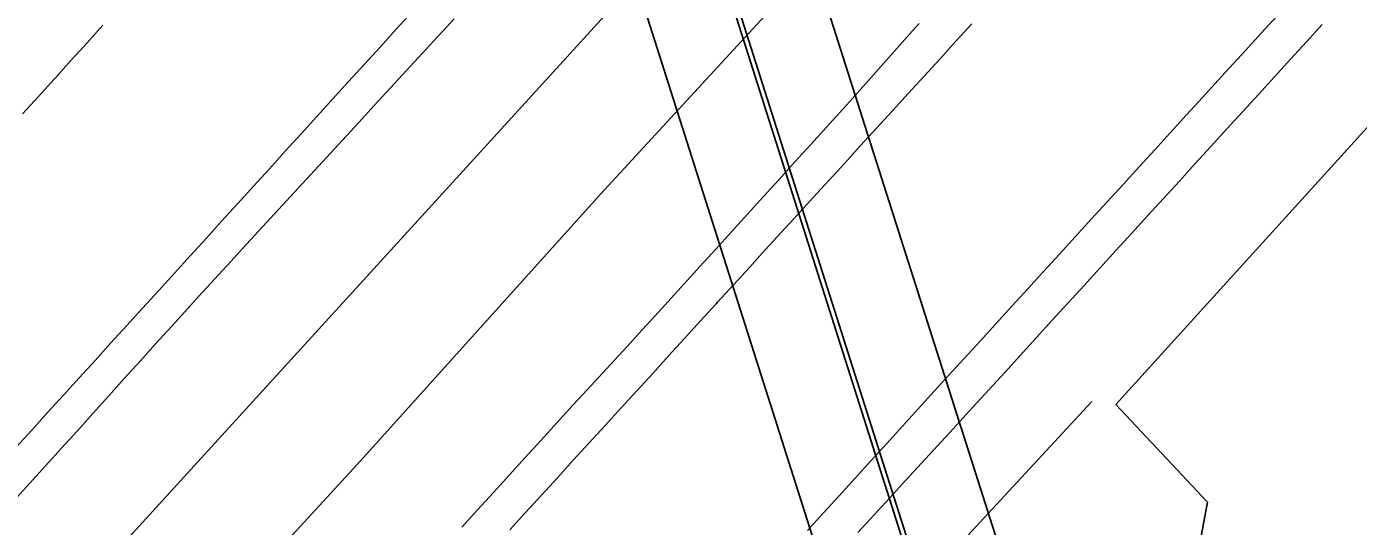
# Model space of a CAD drawing. Extents: x 1806071 to 1809844, y 912722 to 917035.
# Drawn here: x 1808478 to 1808619.3, y 915376.2 to 915429.3 of the extents above; entities that cross this region are included whole.
import ezdxf

# ---------------------------------------------------------------- set-up
doc = ezdxf.new("R2010")
doc.units = 0
for name, color, linetype in [('Exist Guardrail', 7, 'Continuous'), ('Exist Guardrail Cable Guide Rail', 7, 'Continuous'), ('Exist Horizontal Alignment', 7, 'Continuous'), ('Exist Roads EOP', 7, 'Continuous'), ('Exist Roads EOT', 7, 'Continuous'), ('Exist Structure Major Box Culvert or Tunnel Topo', 7, 'Continuous'), ('Exist Vegetation Woods Line', 7, 'Continuous')]:
    doc.layers.add(name, color=color, linetype=linetype)

msp = doc.modelspace()

# ---------------------------------------------------------------- linework, layer by layer
at = {"layer": 'Exist Guardrail'}
msp.add_lwpolyline([(1808591.05, 915389.5), (1808569.06, 915365.7), (1808543.65, 915338.5), (1808510.12, 915301.43), (1808476.4, 915264.39), (1808442.71, 915227.63), (1808412.8, 915194.83), (1808379.91, 915158.29), (1808346.06, 915121.3), (1808316.39, 915089.09), (1808287.07, 915056.31), (1808258.76, 915023.41), (1808230.12, 914989.62), (1808202.58, 914956.19), (1808174.39, 914923.17), (1808146.14, 914889.53), (1808117.77, 914855.87), (1808088.77, 914822.19), (1808060.62, 914790.15), (1808030.71, 914757.47), (1808001.37, 914724.91), (1807974.55, 914694.38)], dxfattribs=at)
at = {"layer": 'Exist Guardrail Cable Guide Rail'}
msp.add_lwpolyline([(1808336.06, 915188.72), (1808363.24, 915218.4), (1808387.13, 915244.72), (1808412.78, 915272.78), (1808437.24, 915299.61), (1808463.92, 915328.91), (1808487.83, 915355.26), (1808513.5, 915383.23), (1808538.93, 915411.52), (1808563.03, 915437.7), (1808575.67, 915451.68), (1808586.31, 915463.32), (1808592.39, 915469.88), (1808616.15, 915495.99), (1808637.91, 915519.85), (1808660.97, 915545.25), (1808684.67, 915571.48), (1808707.85, 915596.81)], dxfattribs=at)
at = {"layer": 'Exist Horizontal Alignment'}
msp.add_line((1806073.69, 912724.84), (1809374.2, 916346.52), dxfattribs=at)
at = {"layer": 'Exist Roads EOP'}
for points in [[(1808476.68, 915378.94), (1808478.36, 915380.79), (1808480.04, 915382.65), (1808481.71, 915384.5), (1808483.39, 915386.36), (1808485.06, 915388.21), (1808486.74, 915390.07), (1808488.41, 915391.93), (1808490.09, 915393.78), (1808491.76, 915395.64), (1808493.44, 915397.49), (1808495.11, 915399.35), (1808496.32, 915400.68), (1808498.01, 915402.52), (1808499.7, 915404.36), (1808501.39, 915406.2), (1808503.08, 915408.04), (1808504.78, 915409.88), (1808506.47, 915411.72), (1808508.16, 915413.56), (1808509.85, 915415.4), (1808511.55, 915417.24), (1808513.24, 915419.08), (1808514.93, 915420.92), (1808516.62, 915422.76), (1808518.32, 915424.6), (1808520.01, 915426.44), (1808521.7, 915428.28), (1808523.39, 915430.12)], [(1808572.76, 915429.62), (1808572.04, 915428.83), (1808570.37, 915426.96), (1808568.71, 915425.09), (1808567.05, 915423.23), (1808565.39, 915421.36), (1808564.6, 915420.48), (1808562.92, 915418.63), (1808561.24, 915416.78), (1808559.56, 915414.93), (1808557.88, 915413.08), (1808556.2, 915411.22), (1808554.52, 915409.37), (1808552.84, 915407.52), (1808551.16, 915405.67), (1808549.48, 915403.82), (1808547.8, 915401.97), (1808546.12, 915400.12), (1808545.1, 915398.99), (1808543.4, 915397.15), (1808541.71, 915395.31), (1808540.02, 915393.47), (1808538.33, 915391.63), (1808536.64, 915389.78), (1808536, 915389.09), (1808534.31, 915387.24), (1808532.63, 915385.39), (1808530.95, 915383.55), (1808529.26, 915381.7), (1808527.58, 915379.85), (1808525.89, 915378), (1808524.21, 915376.16)], [(1808566.24, 915375.57), (1808567.93, 915377.42), (1808569.62, 915379.26), (1808571.31, 915381.1), (1808573, 915382.94), (1808574.69, 915384.79), (1808576.37, 915386.63), (1808578.06, 915388.47), (1808578.45, 915388.89), (1808580.13, 915390.73), (1808581.82, 915392.58), (1808583.5, 915394.43), (1808585.18, 915396.28), (1808586.87, 915398.12), (1808588.55, 915399.97), (1808590.24, 915401.82), (1808591.92, 915403.66), (1808593.61, 915405.51), (1808595.29, 915407.36), (1808596.98, 915409.2), (1808598.66, 915411.05), (1808600.35, 915412.9), (1808602.03, 915414.75), (1808603.72, 915416.59), (1808605.4, 915418.44), (1808607.09, 915420.29), (1808608.77, 915422.13), (1808610.46, 915423.98), (1808612.14, 915425.83), (1808613.83, 915427.67), (1808615.51, 915429.52)]]:
    msp.add_lwpolyline(points, dxfattribs=at)
at = {"layer": 'Exist Roads EOT'}
for points in [[(1808476.9, 915384.61), (1808478.58, 915386.46), (1808480.26, 915388.31), (1808481.95, 915390.16), (1808483.63, 915392.01), (1808485.31, 915393.86), (1808486.99, 915395.71), (1808488.67, 915397.56), (1808490.35, 915399.41), (1808492.04, 915401.26), (1808493.72, 915403.11), (1808495.4, 915404.96), (1808497.08, 915406.81), (1808498.76, 915408.66), (1808500.44, 915410.51), (1808502.12, 915412.36), (1808503.81, 915414.21), (1808505.49, 915416.06), (1808507.17, 915417.91), (1808508.85, 915419.76), (1808510.53, 915421.61), (1808512.21, 915423.46), (1808513.9, 915425.31), (1808515.58, 915427.16), (1808517.26, 915429.01), (1808518.94, 915430.86)], [(1808486.14, 915429.43), (1808484.46, 915427.57), (1808482.78, 915425.72), (1808481.1, 915423.87), (1808480.98, 915423.73), (1808479.29, 915421.88), (1808477.61, 915420.03)], [(1808578.33, 915429.58), (1808576.64, 915427.74), (1808574.96, 915425.89), (1808573.27, 915424.04), (1808571.59, 915422.2), (1808569.9, 915420.35), (1808568.22, 915418.5), (1808566.53, 915416.66), (1808564.85, 915414.81), (1808563.16, 915412.97), (1808561.47, 915411.12), (1808559.79, 915409.27), (1808558.1, 915407.43), (1808556.42, 915405.58), (1808554.73, 915403.73), (1808553.05, 915401.89), (1808551.36, 915400.04), (1808551.21, 915399.87), (1808549.52, 915398.02), (1808547.84, 915396.18), (1808546.15, 915394.33), (1808544.47, 915392.48), (1808542.78, 915390.63), (1808541.1, 915388.79), (1808539.41, 915386.94), (1808537.73, 915385.09), (1808536.04, 915383.25), (1808534.36, 915381.4), (1808532.68, 915379.55), (1808530.99, 915377.7), (1808529.31, 915375.86)], [(1808560.89, 915375.8), (1808562.57, 915377.64), (1808564.26, 915379.49), (1808565.94, 915381.34), (1808567.62, 915383.19), (1808569.3, 915385.04), (1808570.99, 915386.89), (1808572.67, 915388.74), (1808574.35, 915390.59), (1808575.83, 915392.21), (1808577.52, 915394.06), (1808579.2, 915395.91), (1808580.89, 915397.75), (1808582.57, 915399.6), (1808584.26, 915401.45), (1808585.94, 915403.29), (1808587.63, 915405.14), (1808589.31, 915406.99), (1808591, 915408.84), (1808592.68, 915410.68), (1808594.37, 915412.53), (1808596.05, 915414.38), (1808597.73, 915416.22), (1808599.42, 915418.07), (1808601.1, 915419.92), (1808602.79, 915421.77), (1808604.47, 915423.61), (1808605.66, 915424.91), (1808607.35, 915426.76), (1808609.03, 915428.6), (1808610.72, 915430.45)]]:
    msp.add_lwpolyline(points, dxfattribs=at)
at = {"layer": 'Exist Structure Major Box Culvert or Tunnel Topo'}
for p, q in [((1808583.97, 915365.39), (1808519.67, 915567.57)), ((1808576.55, 915357.32), (1808512.26, 915559.39)), ((1808512.7, 915559.72), (1808576.98, 915357.67)), ((1808505.3, 915551.64), (1808569.58, 915349.53))]:
    msp.add_line(p, q, dxfattribs=at)
at = {"layer": 'Exist Vegetation Woods Line'}
msp.add_lwpolyline([(1808397.76, 915010.37), (1808398.17, 915063.08), (1808401.78, 915078.95), (1808456.47, 915136.33), (1808525.87, 915216.84), (1808588.47, 915298.84), (1808603.34, 915378.8), (1808593.62, 915389.17), (1808703.69, 915510.62), (1809133.9, 915968.11), (1809176.35, 915989.33), (1809248.65, 915971.39)], dxfattribs=at)

doc.saveas('drawing.dxf')
